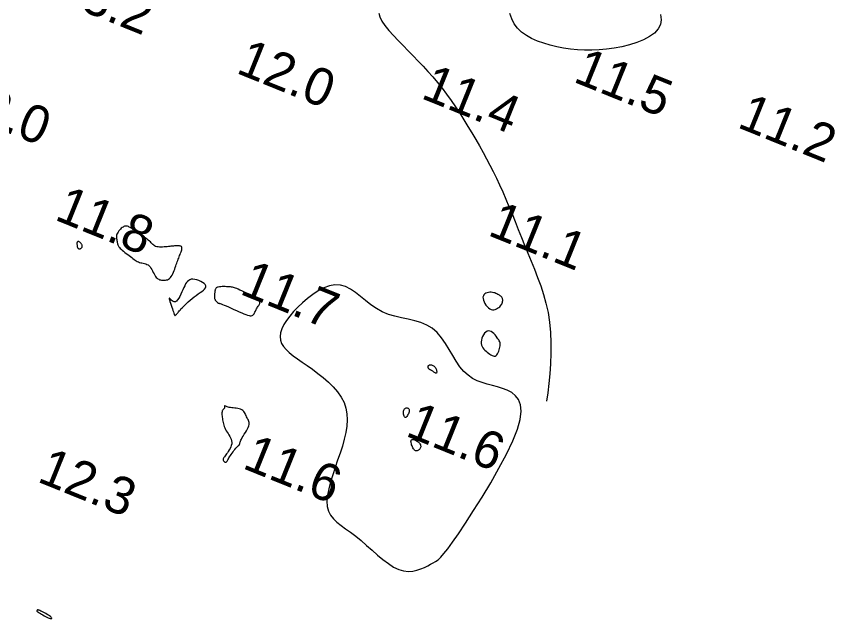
# Model space of a CAD drawing. Extents: x 3040093 to 3056816, y 408076 to 509144.
# Drawn here: x 3044160.9 to 3044270.7, y 440116.6 to 440197.2 of the extents above; entities that cross this region are included whole.
import ezdxf

# ---------------------------------------------------------------- set-up
doc = ezdxf.new("R2010")
doc.units = 0
doc.layers.add('V-CHAN-CONT-EL12-1112', color=7, linetype='Continuous')
doc.layers.add('V-TOPO-SOUN-0810', color=7, linetype='Continuous')

msp = doc.modelspace()

# ---------------------------------------------------------------- linework, layer by layer
at = {"layer": 'V-CHAN-CONT-EL12-1112'}
for points in [[(3044209.46, 440197.62), (3044209.58, 440197.13), (3044209.86, 440196.57), (3044210.27, 440195.97), (3044210.8, 440195.33), (3044211.4, 440194.66), (3044212.05, 440193.97), (3044212.73, 440193.29), (3044213.4, 440192.6), (3044214.07, 440191.92), (3044214.73, 440191.23), (3044215.39, 440190.54), (3044216.04, 440189.84), (3044216.68, 440189.11), (3044217.31, 440188.37), (3044217.93, 440187.59), (3044218.54, 440186.79), (3044219.14, 440185.96), (3044219.72, 440185.11), (3044220.3, 440184.24), (3044220.85, 440183.36), (3044221.4, 440182.48), (3044221.93, 440181.6), (3044222.44, 440180.72), (3044222.94, 440179.86), (3044223.42, 440179), (3044223.88, 440178.14), (3044224.34, 440177.28), (3044224.78, 440176.42), (3044225.21, 440175.53), (3044225.64, 440174.63), (3044226.06, 440173.7), (3044226.48, 440172.74), (3044226.89, 440171.76), (3044227.31, 440170.75), (3044227.72, 440169.72), (3044228.14, 440168.68), (3044228.56, 440167.62), (3044228.98, 440166.56), (3044229.42, 440165.49), (3044229.86, 440164.42), (3044230.31, 440163.35), (3044230.73, 440162.25), (3044231.14, 440161.13), (3044231.52, 440159.98), (3044231.85, 440158.79), (3044232.12, 440157.55), (3044232.33, 440156.26), (3044232.46, 440154.9), (3044232.52, 440153.51), (3044232.52, 440152.1), (3044232.47, 440150.7), (3044232.38, 440149.34), (3044232.25, 440148.03), (3044232.1, 440146.8), (3044231.92, 440145.68)], [(3044247.2, 440197.46), (3044247.3, 440196.76), (3044247.2, 440196.11), (3044246.89, 440195.52), (3044246.39, 440194.98), (3044245.72, 440194.5), (3044244.91, 440194.08), (3044244.01, 440193.71), (3044243.03, 440193.4), (3044242.01, 440193.14), (3044240.98, 440192.94), (3044239.96, 440192.8), (3044238.96, 440192.71), (3044237.98, 440192.67), (3044237.01, 440192.68), (3044236.06, 440192.73), (3044235.13, 440192.83), (3044234.21, 440192.97), (3044233.3, 440193.14), (3044232.41, 440193.35), (3044231.54, 440193.6), (3044230.71, 440193.89), (3044229.93, 440194.23), (3044229.22, 440194.63), (3044228.58, 440195.09), (3044228.04, 440195.61), (3044227.59, 440196.21), (3044227.26, 440196.88), (3044227.02, 440197.6)]]:
    msp.add_lwpolyline(points, dxfattribs=at)
for points in [[(3044176.35, 440164.91), (3044176.51, 440164.79), (3044176.66, 440164.67), (3044176.8, 440164.57), (3044176.95, 440164.48), (3044177.09, 440164.4), (3044177.24, 440164.33), (3044177.39, 440164.27), (3044177.55, 440164.22), (3044177.72, 440164.19), (3044177.89, 440164.15), (3044178.06, 440164.11), (3044178.23, 440164.07), (3044178.39, 440164), (3044178.54, 440163.92), (3044178.68, 440163.8), (3044178.81, 440163.66), (3044178.93, 440163.5), (3044179.04, 440163.31), (3044179.15, 440163.12), (3044179.24, 440162.92), (3044179.34, 440162.73), (3044179.44, 440162.55), (3044179.53, 440162.39), (3044179.63, 440162.26), (3044179.74, 440162.15), (3044179.85, 440162.07), (3044179.96, 440162), (3044180.08, 440161.95), (3044180.2, 440161.92), (3044180.33, 440161.9), (3044180.46, 440161.88), (3044180.6, 440161.87), (3044180.74, 440161.87), (3044180.88, 440161.88), (3044181.02, 440161.91), (3044181.16, 440161.95), (3044181.29, 440162.02), (3044181.42, 440162.11), (3044181.54, 440162.23), (3044181.65, 440162.37), (3044181.76, 440162.54), (3044181.86, 440162.74), (3044181.94, 440162.94), (3044182.03, 440163.16), (3044182.11, 440163.38), (3044182.18, 440163.59), (3044182.25, 440163.8), (3044182.32, 440163.99), (3044182.39, 440164.18), (3044182.45, 440164.36), (3044182.52, 440164.53), (3044182.58, 440164.69), (3044182.64, 440164.85), (3044182.7, 440165.01), (3044182.77, 440165.17), (3044182.83, 440165.34), (3044182.9, 440165.5), (3044182.96, 440165.67), (3044183.01, 440165.82), (3044183.05, 440165.96), (3044183.07, 440166.1), (3044183.07, 440166.21), (3044183.05, 440166.3), (3044183.01, 440166.38), (3044182.94, 440166.43), (3044182.86, 440166.46), (3044182.76, 440166.48), (3044182.65, 440166.49), (3044182.53, 440166.49), (3044182.41, 440166.49), (3044182.3, 440166.48), (3044182.19, 440166.47), (3044182.08, 440166.47), (3044181.96, 440166.46), (3044181.85, 440166.45), (3044181.73, 440166.44), (3044181.6, 440166.43), (3044181.45, 440166.41), (3044181.28, 440166.39), (3044181.1, 440166.37), (3044180.9, 440166.35), (3044180.69, 440166.33), (3044180.48, 440166.32), (3044180.27, 440166.31), (3044180.06, 440166.31), (3044179.87, 440166.33), (3044179.7, 440166.36), (3044179.55, 440166.41), (3044179.42, 440166.48), (3044179.3, 440166.56), (3044179.19, 440166.66), (3044179.08, 440166.77), (3044178.97, 440166.88), (3044178.85, 440167), (3044178.72, 440167.12), (3044178.56, 440167.25), (3044178.4, 440167.38), (3044178.21, 440167.51), (3044178.02, 440167.64), (3044177.83, 440167.77), (3044177.63, 440167.9), (3044177.43, 440168.03), (3044177.24, 440168.16), (3044177.06, 440168.29), (3044176.88, 440168.41), (3044176.71, 440168.53), (3044176.56, 440168.64), (3044176.41, 440168.75), (3044176.27, 440168.84), (3044176.14, 440168.93), (3044176.02, 440169), (3044175.9, 440169.06), (3044175.79, 440169.1), (3044175.69, 440169.12), (3044175.59, 440169.13), (3044175.49, 440169.13), (3044175.39, 440169.1), (3044175.29, 440169.06), (3044175.18, 440169), (3044175.06, 440168.93), (3044174.94, 440168.83), (3044174.83, 440168.72), (3044174.71, 440168.6), (3044174.6, 440168.47), (3044174.51, 440168.33), (3044174.43, 440168.19), (3044174.37, 440168.04), (3044174.33, 440167.89), (3044174.31, 440167.74), (3044174.31, 440167.6), (3044174.32, 440167.46), (3044174.34, 440167.32), (3044174.36, 440167.18), (3044174.39, 440167.06), (3044174.42, 440166.94), (3044174.44, 440166.83), (3044174.46, 440166.73), (3044174.49, 440166.64), (3044174.52, 440166.55), (3044174.56, 440166.45), (3044174.62, 440166.36), (3044174.7, 440166.25), (3044174.81, 440166.14), (3044174.94, 440166.02), (3044175.09, 440165.89), (3044175.25, 440165.75), (3044175.44, 440165.61), (3044175.62, 440165.46), (3044175.81, 440165.32), (3044176, 440165.18), (3044176.18, 440165.04)], [(3044169.67, 440166.26), (3044169.7, 440166.31), (3044169.71, 440166.37), (3044169.72, 440166.43), (3044169.72, 440166.5), (3044169.7, 440166.57), (3044169.68, 440166.65), (3044169.64, 440166.72), (3044169.58, 440166.79), (3044169.52, 440166.86), (3044169.45, 440166.92), (3044169.38, 440166.98), (3044169.31, 440167.02), (3044169.24, 440167.05), (3044169.17, 440167.07), (3044169.12, 440167.06), (3044169.08, 440167.04), (3044169.05, 440166.99), (3044169.03, 440166.94), (3044169.01, 440166.87), (3044169.01, 440166.79), (3044169.01, 440166.71), (3044169.02, 440166.62), (3044169.03, 440166.54), (3044169.04, 440166.46), (3044169.05, 440166.39), (3044169.06, 440166.33), (3044169.08, 440166.27), (3044169.11, 440166.22), (3044169.13, 440166.17), (3044169.17, 440166.14), (3044169.21, 440166.11), (3044169.26, 440166.09), (3044169.31, 440166.08), (3044169.37, 440166.08), (3044169.43, 440166.09), (3044169.48, 440166.11), (3044169.54, 440166.13), (3044169.59, 440166.17), (3044169.63, 440166.21)], [(3044182.15, 440157.17), (3044182.18, 440157.18), (3044182.2, 440157.19), (3044182.23, 440157.21), (3044182.27, 440157.23), (3044182.3, 440157.27), (3044182.34, 440157.31), (3044182.39, 440157.36), (3044182.43, 440157.42), (3044182.48, 440157.48), (3044182.55, 440157.56), (3044182.62, 440157.66), (3044182.71, 440157.76), (3044182.82, 440157.88), (3044182.94, 440158.03), (3044183.1, 440158.18), (3044183.27, 440158.37), (3044183.48, 440158.56), (3044183.7, 440158.77), (3044183.93, 440158.99), (3044184.19, 440159.21), (3044184.45, 440159.43), (3044184.71, 440159.65), (3044184.98, 440159.85), (3044185.25, 440160.04), (3044185.51, 440160.22), (3044185.74, 440160.38), (3044185.95, 440160.54), (3044186.12, 440160.69), (3044186.23, 440160.84), (3044186.29, 440160.99), (3044186.28, 440161.14), (3044186.19, 440161.3), (3044186.04, 440161.45), (3044185.83, 440161.59), (3044185.6, 440161.73), (3044185.33, 440161.84), (3044185.06, 440161.93), (3044184.79, 440161.99), (3044184.55, 440162.02), (3044184.33, 440162), (3044184.14, 440161.95), (3044183.98, 440161.86), (3044183.83, 440161.73), (3044183.69, 440161.57), (3044183.57, 440161.38), (3044183.45, 440161.15), (3044183.33, 440160.89), (3044183.2, 440160.61), (3044183.07, 440160.31), (3044182.93, 440160.01), (3044182.79, 440159.72), (3044182.64, 440159.46), (3044182.5, 440159.24), (3044182.35, 440159.08), (3044182.2, 440158.98), (3044182.05, 440158.97), (3044181.9, 440159.02), (3044181.77, 440159.11), (3044181.64, 440159.22), (3044181.54, 440159.33), (3044181.45, 440159.42), (3044181.39, 440159.48), (3044181.36, 440159.47), (3044181.37, 440159.39), (3044181.4, 440159.24), (3044181.46, 440159.04), (3044181.53, 440158.8), (3044181.62, 440158.55), (3044181.7, 440158.29), (3044181.79, 440158.04), (3044181.86, 440157.82), (3044181.93, 440157.64), (3044181.98, 440157.49), (3044182.02, 440157.38), (3044182.04, 440157.3), (3044182.07, 440157.24), (3044182.09, 440157.21), (3044182.11, 440157.18), (3044182.13, 440157.17)], [(3044187.97, 440158.79), (3044188, 440158.79), (3044188.05, 440158.79), (3044188.12, 440158.77), (3044188.21, 440158.75), (3044188.34, 440158.71), (3044188.51, 440158.64), (3044188.72, 440158.55), (3044188.99, 440158.44), (3044189.31, 440158.3), (3044189.65, 440158.14), (3044190.01, 440157.98), (3044190.38, 440157.81), (3044190.74, 440157.65), (3044191.08, 440157.51), (3044191.39, 440157.38), (3044191.65, 440157.28), (3044191.88, 440157.21), (3044192.07, 440157.16), (3044192.23, 440157.13), (3044192.36, 440157.13), (3044192.47, 440157.15), (3044192.56, 440157.19), (3044192.64, 440157.24), (3044192.7, 440157.32), (3044192.76, 440157.4), (3044192.81, 440157.5), (3044192.86, 440157.61), (3044192.91, 440157.72), (3044192.96, 440157.84), (3044193.02, 440157.96), (3044193.08, 440158.07), (3044193.15, 440158.18), (3044193.22, 440158.29), (3044193.29, 440158.39), (3044193.37, 440158.48), (3044193.43, 440158.58), (3044193.48, 440158.67), (3044193.51, 440158.76), (3044193.52, 440158.85), (3044193.5, 440158.93), (3044193.46, 440159.02), (3044193.4, 440159.11), (3044193.31, 440159.2), (3044193.19, 440159.29), (3044193.04, 440159.4), (3044192.86, 440159.51), (3044192.65, 440159.63), (3044192.42, 440159.76), (3044192.16, 440159.9), (3044191.89, 440160.04), (3044191.62, 440160.18), (3044191.35, 440160.32), (3044191.08, 440160.45), (3044190.83, 440160.57), (3044190.61, 440160.67), (3044190.42, 440160.76), (3044190.26, 440160.82), (3044190.11, 440160.88), (3044189.98, 440160.91), (3044189.85, 440160.94), (3044189.72, 440160.96), (3044189.58, 440160.98), (3044189.43, 440160.99), (3044189.25, 440161), (3044189.06, 440161.01), (3044188.86, 440161.02), (3044188.66, 440161.02), (3044188.46, 440161.02), (3044188.27, 440161.01), (3044188.1, 440160.99), (3044187.95, 440160.97), (3044187.83, 440160.94), (3044187.74, 440160.89), (3044187.67, 440160.84), (3044187.61, 440160.78), (3044187.57, 440160.7), (3044187.54, 440160.62), (3044187.52, 440160.53), (3044187.5, 440160.43), (3044187.49, 440160.32), (3044187.47, 440160.21), (3044187.45, 440160.09), (3044187.44, 440159.97), (3044187.43, 440159.85), (3044187.43, 440159.74), (3044187.43, 440159.63), (3044187.44, 440159.53), (3044187.46, 440159.44), (3044187.49, 440159.36), (3044187.52, 440159.29), (3044187.55, 440159.22), (3044187.59, 440159.17), (3044187.63, 440159.12), (3044187.67, 440159.07), (3044187.71, 440159.03), (3044187.75, 440158.98), (3044187.78, 440158.94), (3044187.81, 440158.91), (3044187.84, 440158.88), (3044187.87, 440158.85), (3044187.9, 440158.83), (3044187.92, 440158.81), (3044187.95, 440158.8)], [(3044228.39, 440143.25), (3044228.52, 440144.33), (3044228.44, 440145.2), (3044228.18, 440145.89), (3044227.78, 440146.42), (3044227.26, 440146.83), (3044226.67, 440147.15), (3044226.02, 440147.39), (3044225.35, 440147.59), (3044224.67, 440147.78), (3044223.99, 440147.96), (3044223.31, 440148.17), (3044222.65, 440148.42), (3044222.02, 440148.74), (3044221.41, 440149.15), (3044220.84, 440149.66), (3044220.32, 440150.29), (3044219.83, 440151.02), (3044219.36, 440151.8), (3044218.88, 440152.61), (3044218.38, 440153.42), (3044217.85, 440154.18), (3044217.27, 440154.86), (3044216.62, 440155.44), (3044215.9, 440155.88), (3044215.1, 440156.21), (3044214.26, 440156.46), (3044213.38, 440156.66), (3044212.49, 440156.85), (3044211.61, 440157.05), (3044210.74, 440157.31), (3044209.91, 440157.64), (3044209.13, 440158.08), (3044208.39, 440158.6), (3044207.69, 440159.15), (3044207.01, 440159.71), (3044206.34, 440160.23), (3044205.68, 440160.68), (3044205, 440161.02), (3044204.31, 440161.22), (3044203.58, 440161.24), (3044202.84, 440161.11), (3044202.09, 440160.84), (3044201.34, 440160.46), (3044200.61, 440159.98), (3044199.9, 440159.45), (3044199.23, 440158.87), (3044198.6, 440158.27), (3044198.03, 440157.67), (3044197.52, 440157.08), (3044197.09, 440156.49), (3044196.73, 440155.93), (3044196.47, 440155.38), (3044196.29, 440154.85), (3044196.22, 440154.35), (3044196.26, 440153.87), (3044196.41, 440153.42), (3044196.67, 440153), (3044197.02, 440152.59), (3044197.46, 440152.18), (3044197.97, 440151.77), (3044198.55, 440151.35), (3044199.19, 440150.92), (3044199.86, 440150.45), (3044200.57, 440149.95), (3044201.3, 440149.41), (3044202.01, 440148.84), (3044202.7, 440148.24), (3044203.35, 440147.6), (3044203.92, 440146.93), (3044204.41, 440146.24), (3044204.79, 440145.51), (3044205.04, 440144.76), (3044205.18, 440143.98), (3044205.22, 440143.17), (3044205.16, 440142.34), (3044205.03, 440141.48), (3044204.83, 440140.59), (3044204.57, 440139.67), (3044204.27, 440138.73), (3044203.94, 440137.77), (3044203.61, 440136.79), (3044203.28, 440135.82), (3044202.99, 440134.87), (3044202.75, 440133.95), (3044202.57, 440133.09), (3044202.5, 440132.29), (3044202.53, 440131.58), (3044202.7, 440130.96), (3044202.98, 440130.42), (3044203.37, 440129.93), (3044203.84, 440129.48), (3044204.4, 440129.05), (3044205.01, 440128.6), (3044205.68, 440128.13), (3044206.37, 440127.6), (3044207.08, 440127.01), (3044207.81, 440126.38), (3044208.54, 440125.72), (3044209.28, 440125.08), (3044210.01, 440124.47), (3044210.73, 440123.93), (3044211.44, 440123.48), (3044212.12, 440123.15), (3044212.78, 440122.96), (3044213.41, 440122.9), (3044214, 440122.93), (3044214.56, 440123.05), (3044215.09, 440123.22), (3044215.57, 440123.43), (3044216, 440123.65), (3044216.39, 440123.85), (3044216.73, 440124.03), (3044217.06, 440124.22), (3044217.39, 440124.46), (3044217.75, 440124.8), (3044218.18, 440125.27), (3044218.7, 440125.92), (3044219.34, 440126.8), (3044220.13, 440127.94), (3044221.08, 440129.36), (3044222.16, 440131.03), (3044223.3, 440132.85), (3044224.45, 440134.77), (3044225.55, 440136.71), (3044226.55, 440138.6), (3044227.39, 440140.37), (3044228.02, 440141.94)], [(3044224.5, 440157.97), (3044224.69, 440157.93), (3044224.87, 440157.93), (3044225.05, 440157.97), (3044225.22, 440158.03), (3044225.37, 440158.12), (3044225.52, 440158.22), (3044225.65, 440158.33), (3044225.75, 440158.45), (3044225.85, 440158.57), (3044225.92, 440158.69), (3044225.98, 440158.81), (3044226.02, 440158.93), (3044226.04, 440159.04), (3044226.06, 440159.15), (3044226.06, 440159.26), (3044226.04, 440159.35), (3044226.02, 440159.43), (3044225.98, 440159.51), (3044225.93, 440159.59), (3044225.87, 440159.66), (3044225.79, 440159.73), (3044225.71, 440159.79), (3044225.62, 440159.86), (3044225.52, 440159.93), (3044225.4, 440159.99), (3044225.28, 440160.06), (3044225.15, 440160.12), (3044225.01, 440160.17), (3044224.85, 440160.21), (3044224.69, 440160.24), (3044224.52, 440160.26), (3044224.34, 440160.26), (3044224.15, 440160.23), (3044223.98, 440160.19), (3044223.81, 440160.13), (3044223.66, 440160.04), (3044223.54, 440159.93), (3044223.46, 440159.79), (3044223.41, 440159.62), (3044223.42, 440159.43), (3044223.46, 440159.21), (3044223.55, 440158.98), (3044223.66, 440158.76), (3044223.8, 440158.54), (3044223.96, 440158.34), (3044224.14, 440158.17), (3044224.32, 440158.04)], [(3044225.71, 440153.24), (3044225.72, 440153.35), (3044225.71, 440153.46), (3044225.69, 440153.55), (3044225.65, 440153.65), (3044225.59, 440153.76), (3044225.52, 440153.88), (3044225.42, 440154.02), (3044225.31, 440154.18), (3044225.18, 440154.37), (3044225.03, 440154.55), (3044224.87, 440154.73), (3044224.7, 440154.89), (3044224.52, 440155.01), (3044224.34, 440155.08), (3044224.15, 440155.1), (3044223.97, 440155.04), (3044223.79, 440154.93), (3044223.63, 440154.77), (3044223.48, 440154.57), (3044223.36, 440154.34), (3044223.26, 440154.1), (3044223.19, 440153.85), (3044223.16, 440153.61), (3044223.17, 440153.39), (3044223.21, 440153.19), (3044223.29, 440153), (3044223.4, 440152.82), (3044223.53, 440152.66), (3044223.67, 440152.51), (3044223.82, 440152.37), (3044223.98, 440152.23), (3044224.15, 440152.1), (3044224.31, 440151.98), (3044224.46, 440151.88), (3044224.62, 440151.8), (3044224.77, 440151.74), (3044224.91, 440151.72), (3044225.04, 440151.73), (3044225.16, 440151.79), (3044225.27, 440151.88), (3044225.36, 440152.02), (3044225.45, 440152.18), (3044225.52, 440152.37), (3044225.58, 440152.56), (3044225.63, 440152.75), (3044225.67, 440152.93), (3044225.7, 440153.1)], [(3044216.18, 440149.98), (3044216.15, 440150.02), (3044216.12, 440150.06), (3044216.1, 440150.1), (3044216.08, 440150.15), (3044216.07, 440150.2), (3044216.06, 440150.25), (3044216.06, 440150.3), (3044216.07, 440150.35), (3044216.08, 440150.4), (3044216.11, 440150.44), (3044216.14, 440150.48), (3044216.18, 440150.51), (3044216.23, 440150.54), (3044216.29, 440150.55), (3044216.35, 440150.56), (3044216.43, 440150.55), (3044216.51, 440150.54), (3044216.6, 440150.51), (3044216.69, 440150.47), (3044216.77, 440150.42), (3044216.86, 440150.36), (3044216.94, 440150.28), (3044217.01, 440150.19), (3044217.07, 440150.09), (3044217.12, 440149.98), (3044217.16, 440149.86), (3044217.19, 440149.75), (3044217.21, 440149.65), (3044217.21, 440149.57), (3044217.19, 440149.5), (3044217.16, 440149.45), (3044217.12, 440149.44), (3044217.06, 440149.45), (3044216.99, 440149.48), (3044216.91, 440149.52), (3044216.83, 440149.58), (3044216.75, 440149.64), (3044216.67, 440149.7), (3044216.6, 440149.75), (3044216.53, 440149.79), (3044216.47, 440149.82), (3044216.41, 440149.85), (3044216.37, 440149.87), (3044216.32, 440149.89), (3044216.28, 440149.91), (3044216.25, 440149.93), (3044216.21, 440149.95)], [(3044189.01, 440137.54), (3044189.07, 440137.59), (3044189.12, 440137.65), (3044189.18, 440137.73), (3044189.23, 440137.83), (3044189.3, 440137.95), (3044189.38, 440138.08), (3044189.46, 440138.23), (3044189.57, 440138.39), (3044189.68, 440138.56), (3044189.8, 440138.73), (3044189.92, 440138.91), (3044190.04, 440139.08), (3044190.16, 440139.23), (3044190.28, 440139.38), (3044190.38, 440139.5), (3044190.48, 440139.59), (3044190.56, 440139.67), (3044190.62, 440139.73), (3044190.68, 440139.77), (3044190.73, 440139.8), (3044190.76, 440139.83), (3044190.79, 440139.86), (3044190.8, 440139.89), (3044190.81, 440139.93), (3044190.82, 440139.98), (3044190.83, 440140.04), (3044190.84, 440140.11), (3044190.86, 440140.2), (3044190.9, 440140.32), (3044190.96, 440140.46), (3044191.04, 440140.62), (3044191.15, 440140.81), (3044191.28, 440141.02), (3044191.42, 440141.25), (3044191.57, 440141.49), (3044191.71, 440141.73), (3044191.84, 440141.96), (3044191.96, 440142.18), (3044192.04, 440142.38), (3044192.08, 440142.56), (3044192.1, 440142.71), (3044192.08, 440142.85), (3044192.05, 440142.98), (3044192, 440143.1), (3044191.94, 440143.22), (3044191.87, 440143.34), (3044191.8, 440143.47), (3044191.74, 440143.6), (3044191.68, 440143.75), (3044191.61, 440143.9), (3044191.54, 440144.05), (3044191.46, 440144.19), (3044191.36, 440144.32), (3044191.24, 440144.44), (3044191.1, 440144.54), (3044190.94, 440144.61), (3044190.76, 440144.67), (3044190.56, 440144.71), (3044190.35, 440144.74), (3044190.15, 440144.76), (3044189.94, 440144.78), (3044189.75, 440144.8), (3044189.57, 440144.83), (3044189.41, 440144.86), (3044189.27, 440144.89), (3044189.15, 440144.93), (3044189.04, 440144.97), (3044188.96, 440145), (3044188.89, 440145.03), (3044188.84, 440145.05), (3044188.81, 440145.05), (3044188.78, 440145.04), (3044188.77, 440145.01), (3044188.77, 440144.98), (3044188.77, 440144.93), (3044188.77, 440144.89), (3044188.77, 440144.84), (3044188.77, 440144.79), (3044188.76, 440144.75), (3044188.74, 440144.71), (3044188.71, 440144.68), (3044188.67, 440144.65), (3044188.63, 440144.61), (3044188.58, 440144.57), (3044188.54, 440144.52), (3044188.51, 440144.45), (3044188.48, 440144.37), (3044188.46, 440144.27), (3044188.44, 440144.14), (3044188.44, 440144.01), (3044188.44, 440143.86), (3044188.45, 440143.7), (3044188.47, 440143.53), (3044188.49, 440143.35), (3044188.52, 440143.18), (3044188.55, 440143), (3044188.59, 440142.82), (3044188.63, 440142.64), (3044188.69, 440142.46), (3044188.75, 440142.28), (3044188.82, 440142.1), (3044188.91, 440141.91), (3044189.01, 440141.73), (3044189.12, 440141.54), (3044189.25, 440141.35), (3044189.37, 440141.16), (3044189.49, 440140.97), (3044189.59, 440140.78), (3044189.68, 440140.58), (3044189.73, 440140.38), (3044189.76, 440140.17), (3044189.74, 440139.97), (3044189.69, 440139.76), (3044189.62, 440139.55), (3044189.52, 440139.34), (3044189.41, 440139.15), (3044189.29, 440138.96), (3044189.16, 440138.79), (3044189.05, 440138.63), (3044188.94, 440138.49), (3044188.85, 440138.36), (3044188.77, 440138.25), (3044188.7, 440138.15), (3044188.65, 440138.07), (3044188.61, 440137.98), (3044188.59, 440137.91), (3044188.59, 440137.84), (3044188.6, 440137.77), (3044188.63, 440137.7), (3044188.67, 440137.64), (3044188.72, 440137.59), (3044188.78, 440137.55), (3044188.84, 440137.52), (3044188.9, 440137.51), (3044188.96, 440137.52)], [(3044213.34, 440144.77), (3044213.4, 440144.74), (3044213.44, 440144.7), (3044213.48, 440144.64), (3044213.51, 440144.56), (3044213.52, 440144.47), (3044213.52, 440144.37), (3044213.5, 440144.26), (3044213.47, 440144.13), (3044213.42, 440144), (3044213.36, 440143.88), (3044213.29, 440143.76), (3044213.22, 440143.65), (3044213.15, 440143.57), (3044213.07, 440143.52), (3044213, 440143.51), (3044212.93, 440143.54), (3044212.88, 440143.6), (3044212.83, 440143.7), (3044212.79, 440143.82), (3044212.76, 440143.95), (3044212.75, 440144.09), (3044212.75, 440144.23), (3044212.77, 440144.35), (3044212.8, 440144.46), (3044212.85, 440144.56), (3044212.91, 440144.64), (3044212.98, 440144.7), (3044213.05, 440144.75), (3044213.13, 440144.78), (3044213.2, 440144.79), (3044213.27, 440144.79)], [(3044213.97, 440139.55), (3044213.91, 440139.69), (3044213.85, 440139.84), (3044213.81, 440139.99), (3044213.77, 440140.14), (3044213.76, 440140.27), (3044213.77, 440140.38), (3044213.79, 440140.47), (3044213.85, 440140.53), (3044213.93, 440140.56), (3044214.02, 440140.56), (3044214.13, 440140.54), (3044214.25, 440140.5), (3044214.37, 440140.45), (3044214.5, 440140.39), (3044214.61, 440140.31), (3044214.72, 440140.23), (3044214.81, 440140.14), (3044214.9, 440140.05), (3044214.96, 440139.96), (3044215.02, 440139.86), (3044215.05, 440139.77), (3044215.07, 440139.67), (3044215.07, 440139.57), (3044215.05, 440139.48), (3044215.01, 440139.39), (3044214.96, 440139.31), (3044214.9, 440139.23), (3044214.83, 440139.16), (3044214.75, 440139.11), (3044214.67, 440139.07), (3044214.59, 440139.04), (3044214.51, 440139.02), (3044214.44, 440139.03), (3044214.37, 440139.05), (3044214.3, 440139.08), (3044214.23, 440139.14), (3044214.17, 440139.21), (3044214.1, 440139.31), (3044214.03, 440139.42)], [(3044164.12, 440117.26), (3044164.28, 440117.17), (3044164.45, 440117.07), (3044164.63, 440116.96), (3044164.81, 440116.86), (3044164.99, 440116.77), (3044165.15, 440116.69), (3044165.3, 440116.63), (3044165.42, 440116.59), (3044165.52, 440116.57), (3044165.59, 440116.58), (3044165.63, 440116.6), (3044165.64, 440116.64), (3044165.61, 440116.69), (3044165.56, 440116.76), (3044165.47, 440116.85), (3044165.35, 440116.94), (3044165.19, 440117.04), (3044165.02, 440117.14), (3044164.84, 440117.24), (3044164.66, 440117.35), (3044164.47, 440117.44), (3044164.31, 440117.52), (3044164.16, 440117.59), (3044164.03, 440117.65), (3044163.94, 440117.69), (3044163.86, 440117.71), (3044163.81, 440117.73), (3044163.76, 440117.73), (3044163.73, 440117.73), (3044163.71, 440117.72), (3044163.69, 440117.71), (3044163.68, 440117.69), (3044163.67, 440117.68), (3044163.66, 440117.66), (3044163.65, 440117.64), (3044163.65, 440117.62), (3044163.64, 440117.61), (3044163.64, 440117.59), (3044163.64, 440117.58), (3044163.64, 440117.57), (3044163.65, 440117.56), (3044163.67, 440117.54), (3044163.69, 440117.52), (3044163.74, 440117.5), (3044163.8, 440117.46), (3044163.88, 440117.41), (3044163.99, 440117.35)]]:
    msp.add_lwpolyline(points, close=True, dxfattribs=at)

# ---------------------------------------------------------------- texts
at = {"layer": 'V-TOPO-SOUN-0810'}
for s, p in [('13.2 ', (3044165.86, 440199.5)), ('12.0 ', (3044190.18, 440189.69)), ('11.5 ', (3044235.35, 440188.51)), ('11.4 ', (3044214.95, 440186.31)), ('12.0 ', (3044152.09, 440184.7)), ('11.2 ', (3044257.33, 440182.41)), ('11.8 ', (3044165.86, 440170.04)), ('11.1 ', (3044223.9, 440167.97)), ('11.7 ', (3044190.67, 440160.1)), ('11.6 ', (3044212.88, 440141.1)), ('11.6 ', (3044191.03, 440136.77)), ('12.3 ', (3044163.54, 440134.97))]:
    msp.add_text(s, height=5, rotation=338, dxfattribs=at).set_placement(p)

doc.saveas('drawing.dxf')
